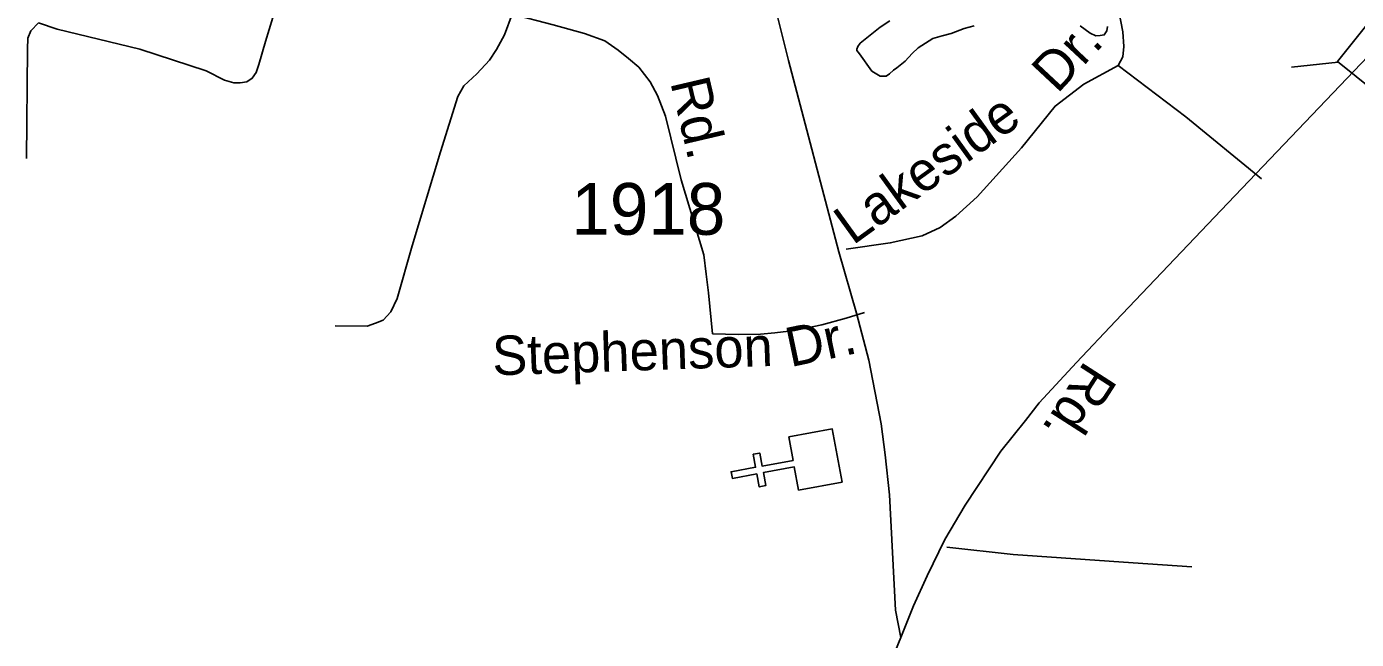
# Model space of a CAD drawing. Extents: x 2082433 to 2279600, y 546599 to 755198.
# Drawn here: x 2190014 to 2193227, y 650095 to 651574 of the extents above; entities that cross this region are included whole.
import ezdxf

# ---------------------------------------------------------------- set-up
doc = ezdxf.new("R2010")
doc.units = 0
for name, color, linetype in [('Exist Cultural Church CELL', 7, 'Continuous'), ('Exist Hydrographic Pond Under 1500 Sq Ft', 7, 'Continuous'), ('Exist Road Non-System Type 51', 7, 'Continuous'), ('Exist Road Non-System Type 51 Label', 7, 'Continuous'), ('Exist Road Secondary Structure Standard Bridge CELL', 7, 'Continuous'), ('Exist Road Secondary Type 51 Attributed', 7, 'Continuous'), ('Exist Road Secondary Type 51 Label', 7, 'Continuous'), ('Exist Road Secondary Type 51 Number Label', 7, 'Continuous')]:
    doc.layers.add(name, color=color, linetype=linetype)

msp = doc.modelspace()

# ---------------------------------------------------------------- linework, layer by layer
at = {"layer": 'Exist Cultural Church CELL'}
msp.add_lwpolyline([(2191879.2, 650455.1), (2191868.7, 650511.1), (2191793.9, 650497.3), (2191799.7, 650465.9), (2191783.9, 650463), (2191778.1, 650494.4), (2191719, 650483.5), (2191716.1, 650499.3), (2191775.2, 650510.2), (2191769.5, 650541.7), (2191785.2, 650544.6), (2191791, 650513.1), (2191865.8, 650526.9), (2191855.5, 650583.6), (2191960.2, 650602.9), (2191983.9, 650474.4)], close=True, dxfattribs=at)
at = {"layer": 'Exist Hydrographic Pond Under 1500 Sq Ft'}
for points in [[(2192303.1, 651576.1), (2192279.1, 651570), (2192247.7, 651557.7), (2192225.6, 651551.8), (2192203.6, 651545.3), (2192168.1, 651523.1), (2192153.8, 651509.1), (2192136.4, 651491), (2192116.3, 651475), (2192108.5, 651468.8), (2192098.6, 651460.6), (2192090.4, 651454.9), (2192076.3, 651454.6), (2192056.2, 651466.6), (2192026.3, 651508.4), (2192019.9, 651516.3), (2192020.1, 651520.3), (2192021.9, 651526.1), (2192027.9, 651534.1), (2192075.7, 651572.8), (2192099.5, 651588.6)], [(2192625.4, 651574.5), (2192623.4, 651564.3), (2192617.4, 651554.2), (2192607.4, 651552.5), (2192597.5, 651552.3), (2192583.2, 651558.2), (2192559.4, 651576)]]:
    msp.add_lwpolyline(points, dxfattribs=at)
at = {"layer": 'Exist Road Non-System Type 51'}
for points in [[(2190042.7, 651583.4), (2190087.8, 651568), (2190287.6, 651520.2), (2190447.5, 651467.6), (2190492.1, 651445.3), (2190514.4, 651438.9), (2190530.3, 651438.9), (2190546.3, 651441.1), (2190559, 651449.6), (2190568.6, 651463.4), (2190575, 651482.5), (2190590.9, 651538.8), (2190608.9, 651596.2), (2190634.4, 651636.6), (2190711.5, 651761.4), (2190746, 651790.6), (2190770.4, 651806.5), (2190793.8, 651828.8), (2190851.2, 651914.9), (2190960.6, 652074.7)], [(2192532.2, 651955.6), (2192597.7, 651803.2), (2192640.6, 651674.5), (2192662.6, 651561.9), (2192665, 651526.2), (2192662.6, 651501.2), (2192651.3, 651480.3)], [(2190042.7, 651583.4), (2190024.6, 651564.3), (2190017.2, 651546.2), (2190016.1, 651519.7), (2190014, 651256.2)], [(2191187.4, 651604.1), (2191168.3, 651554.2), (2191149.2, 651519.2), (2191132.2, 651493.7), (2191101.4, 651460.7), (2191070.6, 651431), (2191055.7, 651405.5), (2191014.3, 651271.6), (2190945.7, 651044.8), (2190909.1, 650917.8), (2190894.2, 650886), (2190875.1, 650865.8), (2190857, 650858.3), (2190836.8, 650850.9), (2190759.3, 650852)], [(2191187.4, 651604.1), (2191286.2, 651578.7), (2191361.7, 651557.4), (2191411.1, 651539.9), (2191442.9, 651517.6), (2191468.4, 651497.4), (2191492.9, 651476.1), (2191520.5, 651441.1), (2191538.5, 651408.1), (2191557.7, 651358.2), (2191595.4, 651204.7), (2191650.1, 651023.5), (2191655.9, 650976.3), (2191661.3, 650931.6), (2191670.8, 650832.8)], [(2192651.3, 651480.3), (2192567.9, 651435.1), (2192498.8, 651382.6), (2192417.8, 651281.4), (2192310.6, 651163.5), (2192258.8, 651116.4), (2192220.7, 651089), (2192177.8, 651068.8), (2192100.4, 651052.1), (2191994.3, 651036.6)], [(2192651.3, 651480.3), (2192814.5, 651356.4), (2192997.4, 651206.9)], [(2191670.8, 650832.8), (2191733.5, 650830.7), (2191786.6, 650831.8), (2191821.7, 650835), (2191869.5, 650840.3), (2191935.4, 650854.1), (2191993.8, 650870), (2192038.4, 650883.8)], [(2192237.2, 650317.6), (2192397.2, 650299.4), (2192687.1, 650279.9), (2192828.8, 650270.1)]]:
    msp.add_lwpolyline(points, dxfattribs=at)
at = {"layer": 'Exist Road Secondary Structure Standard Bridge CELL'}
msp.add_line((2193182.4, 651488.9), (2193069.9, 651476.3), dxfattribs=at)
msp.add_lwpolyline([(2193426, 651611.6), (2193271.2, 651417.9), (2193180.8, 651490.2), (2193335.5, 651683.9)], close=True, dxfattribs=at)
at = {"layer": 'Exist Road Secondary Type 51 Attributed'}
for points in [[(2192125.7, 650099.2), (2192112.8, 650165.5), (2192098.5, 650443.8), (2192088.3, 650540), (2192078.5, 650615.4), (2192048.7, 650768.8), (2192019.3, 650882.7), (2191976.3, 651030.5), (2191854.9, 651492.8), (2191806.3, 651686.2)], [(2193321.6, 651572.8), (2192899.9, 651130.8), (2192644.3, 650863.1), (2192550, 650763.5), (2192460.3, 650665.5), (2192426.9, 650622.9), (2192367.4, 650549), (2192281.8, 650418.9), (2192232, 650336), (2192189.8, 650248.5), (2192156.6, 650176.1), (2192125.7, 650099.2)], [(2192125.7, 650099.2), (2192087.7, 650005.2)]]:
    msp.add_lwpolyline(points, dxfattribs=at)

# ---------------------------------------------------------------- texts
at = {"layer": 'Exist Road Non-System Type 51 Label'}
for s, rotation, p in [('Dr.', 46.9287, (2192503.9, 651410.4)), ('Rd.', 283.1706, (2191568.7, 651440.4)), ('Lakeside', 35.8612, (2192010.1, 651045.1)), ('Stephenson', 1.9424, (2191140.3, 650732)), ('Dr.', 11.8891, (2191859.1, 650751.8))]:
    msp.add_text(s, height=95, rotation=rotation, dxfattribs=at).set_placement(p)
at = {"layer": 'Exist Road Secondary Type 51 Label'}
msp.add_text('Rd.', height=95, rotation=237.2447, dxfattribs=at).set_placement((2192571.6, 650770.4))
at = {"layer": 'Exist Road Secondary Type 51 Number Label'}
msp.add_text('1918', height=125, dxfattribs=at).set_placement((2191330.1, 651071.7))

doc.saveas('drawing.dxf')
